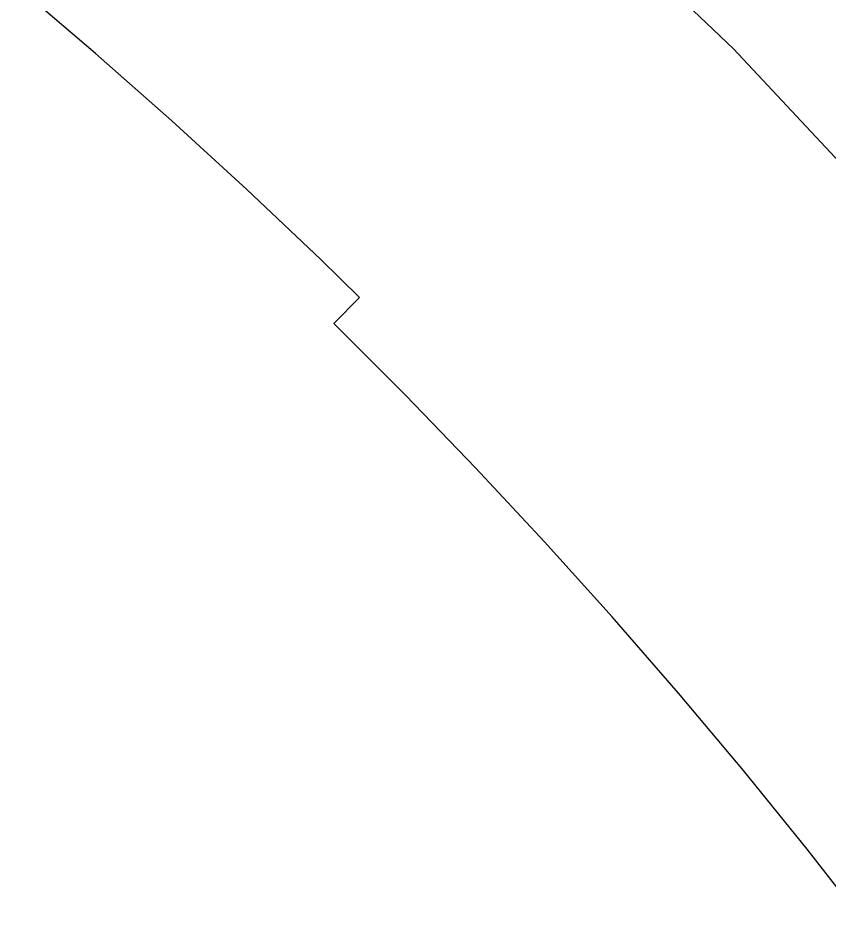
# Model space of a CAD drawing. Extents: x 2071991 to 2268989, y 436479 to 469629.
# Drawn here: x 2147107.5 to 2147549.7, y 442905.8 to 443402.5 of the extents above; entities that cross this region are included whole.
import ezdxf

# ---------------------------------------------------------------- set-up
doc = ezdxf.new("R2010")
doc.units = 0
doc.layers.add('approx_PSA', color=7, linetype='Continuous')

msp = doc.modelspace()

# ---------------------------------------------------------------- linework, layer by layer
at = {"layer": 'approx_PSA'}
for p, q in [((2147368.57, 443509.75), (2147497.7, 443385.72)), ((2147149.7, 443383.26), (2147107.47, 443419.28)), ((2147497.7, 443385.72), (2147620.16, 443255.1)), ((2147191.29, 443346.51), (2147149.7, 443383.26)), ((2147232.23, 443309.04), (2147191.29, 443346.51)), ((2147272.51, 443270.86), (2147232.23, 443309.04)), ((2147293.72, 443250.21), (2147272.51, 443270.86)), ((2147279.7, 443235.94), (2147293.72, 443250.21)), ((2147318.7, 443196.94), (2147279.7, 443235.94)), ((2147357.01, 443157.27), (2147318.7, 443196.94)), ((2147394.62, 443116.93), (2147357.01, 443157.27)), ((2147431.53, 443075.95), (2147394.62, 443116.93)), ((2147467.71, 443034.32), (2147431.53, 443075.95)), ((2147503.16, 442992.07), (2147467.71, 443034.32)), ((2147537.87, 442949.21), (2147503.16, 442992.07)), ((2147571.82, 442905.75), (2147537.87, 442949.21))]:
    msp.add_line(p, q, dxfattribs=at)

doc.saveas('drawing.dxf')
